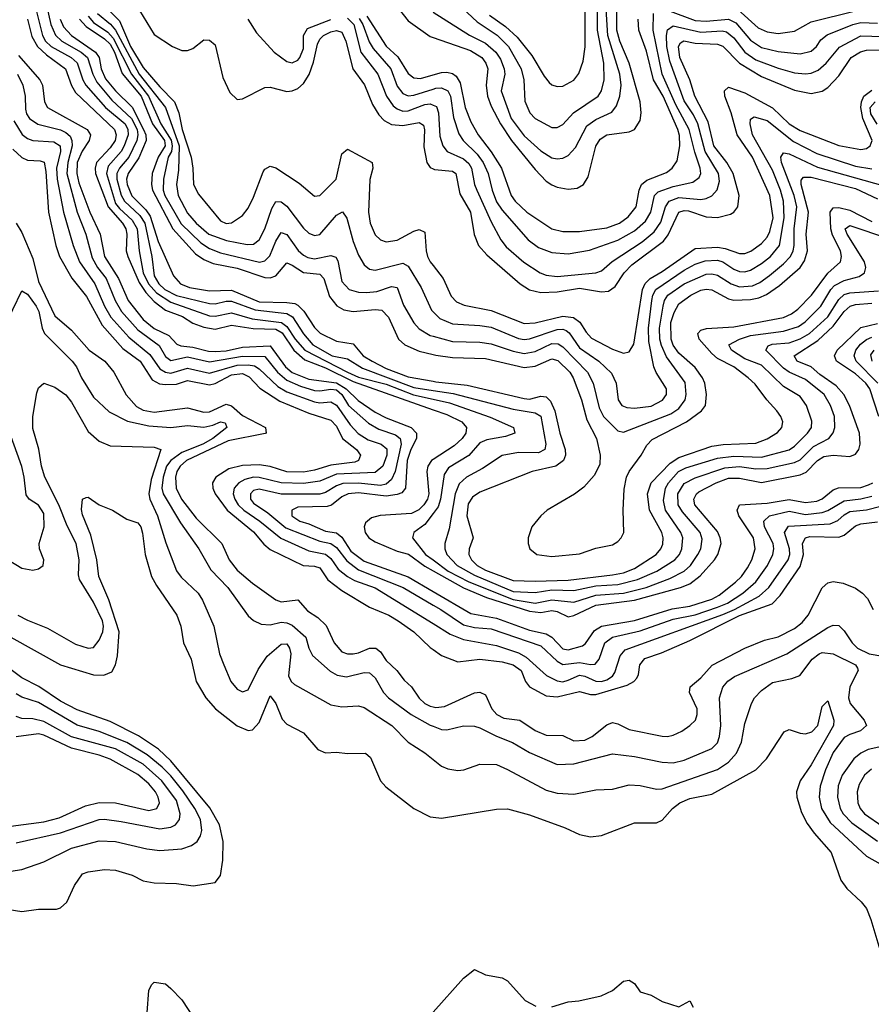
# Model space of a CAD drawing. Header units: inches. Extents: x 884549 to 1028252, y 526810 to 653624.
# Tile 804 of 1056: x 968502 to 971588, y 613000 to 616568. Entities that reach past the tile are written whole.
import ezdxf

# ---------------------------------------------------------------- set-up
doc = ezdxf.new("R2010")
doc.units = ezdxf.units.IN
doc.header["$MEASUREMENT"] = 0
doc.layers.add('A9661', color=7, linetype='Continuous')
doc.layers.add('A9671', color=7, linetype='Continuous')

msp = doc.modelspace()

# ---------------------------------------------------------------- linework, layer by layer
at = {"layer": 'A9661', "color": 5}
for points, elevation in [([(969828.2, 616668.2), (969910, 616563.4), (969990, 616506.9), (970000, 616503.4)], 2720), ([(968595.9, 616635.9), (968615.6, 616550), (968632.1, 616512.1), (968654.7, 616490), (968725.1, 616450), (968748.3, 616430), (968767.5, 616370), (968781.7, 616341.7), (968835.9, 616275.9), (968907.1, 616210), (968927.5, 616170), (968930.8, 616150), (968926.9, 616130), (968898.2, 616070), (968863.7, 616030), (968854.6, 616010), (968854.3, 615990), (968870, 615931.9), (968882.3, 615910), (968937.7, 615857.7), (968955.2, 615830), (968981.6, 615710), (968990, 615639.8), (969006.7, 615610), (969028.1, 615590), (969070, 615568.6), (969190, 615538.7), (969210, 615537.6), (969250, 615547.8), (969270, 615547.7), (969355.8, 615515.8), (969470, 615503.1), (969490.8, 615490.8), (969530, 615429.1), (969564.3, 615390), (969634.2, 615350), (969690, 615338.6), (969744.7, 615304.7), (969930, 615234.9), (970000, 615224.3)], 2460), ([(968922.7, 616622.7), (968990, 616514.2), (969055.8, 616470), (969090, 616455.7), (969110, 616455.9), (969130, 616463.2), (969170, 616494.5), (969190, 616493.1), (969210, 616476.5), (969238.7, 616358.7), (969263.9, 616303.9), (969290, 616278.3), (969310, 616280.7), (969390, 616322.1), (969410, 616322.5), (969470, 616307.3), (969490, 616309.4), (969510, 616318.7), (969530, 616336.8), (969550.6, 616369.4), (969566.4, 616413.6), (969581.1, 616478.9), (969590, 616497.1), (969603.6, 616510), (969630, 616523.6), (969650, 616528.8), (969670, 616522.8), (969684.2, 616490), (969709.4, 616389.4), (969751.5, 616331.5), (969780.7, 616260.7), (969803, 616223), (969822.5, 616202.5), (969850, 616188.4), (969890, 616184.6), (969950, 616194.8), (969965.5, 616185.5), (969969, 616169), (969966.5, 616106.5), (969977.9, 616050), (969990, 616032.1), (970000, 616027.1)], 2620), ([(968562, 616602), (968585.5, 616510), (968596.3, 616490), (968616.7, 616470), (968688.2, 616430), (968710, 616411.3), (968730.5, 616350), (968741.9, 616330), (968813, 616250), (968884, 616190), (968894.4, 616170), (968895.2, 616150), (968881.1, 616110), (968869.8, 616090), (968822.6, 616037.4), (968816.6, 616010), (968850, 615902.1), (968863.7, 615883.7), (968910, 615841.1), (968927.5, 615810), (968934.7, 615730), (968949.6, 615650), (968969.4, 615610), (968998.2, 615578.2), (969050, 615543.7), (969190, 615494.8), (969210, 615492.8), (969270, 615505.1), (969344.1, 615484.1), (969450.5, 615470.5), (969470, 615456.4), (969500.3, 615410), (969535.8, 615370), (969689.5, 615290), (969730, 615272.8), (969830, 615246.8), (969928.9, 615208.9), (970000, 615193.1)], 2440), ([(968784.7, 616590), (968831.5, 616551.5), (968849.6, 616529.6), (968934.9, 616370), (969030.5, 616250), (969079.6, 616110), (969078, 616022), (969070.9, 615970), (969076.1, 615930), (969110, 615866.2), (969142, 615830), (969188.1, 615790), (969252.1, 615767.9), (969326.9, 615753.1), (969350, 615753.9), (969370.3, 615770), (969390, 615810.2), (969416, 615884), (969430, 615908.7), (969450, 615907.5), (969470, 615892.4), (969530, 615812.7), (969550, 615793.9), (969570, 615785.3), (969590.3, 615789.7), (969650, 615859.8), (969671.4, 615871.4), (969688, 615848), (969710, 615763.5), (969730, 615714.2), (969750, 615679.7), (969770, 615664.1), (969790, 615660.6), (969890, 615685.8), (969910, 615674.6), (969957.1, 615597), (969994.5, 615514.5), (970000, 615509.1)], 2560), ([(968817.3, 616610), (968863.7, 616563.7), (968904.3, 616470), (968950, 616394.4), (969010, 616323.8), (969063.6, 616270), (969078.8, 616230), (969091.5, 616170), (969123.1, 616070), (969129.8, 616030.2), (969131.6, 615970), (969150, 615935.3), (969230, 615838.4), (969250, 615829.7), (969270, 615831.5), (969310, 615857.6), (969330, 615884.7), (969350, 615924.9), (969383.9, 616016.1), (969390, 616026.2), (969410, 616036.6), (969430, 616031.4), (969514.8, 615974.8), (969570, 615928.1), (969590, 615930.3), (969648.9, 615990), (969670, 616082), (969690, 616098.6), (969779.5, 616050), (969781.2, 616030), (969771.3, 615988.7), (969765.8, 615870), (969771.7, 615830), (969790, 615788.6), (969809.4, 615769.4), (969830, 615762.1), (969870, 615769.2), (969930, 615801.4), (969950, 615807.2), (969970, 615797.4), (969974.8, 615730), (969980.3, 615710), (969990.1, 615690), (970000, 615677.2)], 2580), ([(968530, 616570), (968546.7, 616506.6), (968566.8, 616470), (968599.8, 616439.8), (968668.8, 616390), (968689.7, 616329.7), (968704.2, 616304.2), (968846.3, 616170), (968852.2, 616150), (968848.3, 616130), (968830, 616102.9), (968781, 616050), (968776.1, 616030), (968777.3, 616010), (968823.3, 615890), (968874.6, 615830), (968886.4, 615810), (968890.3, 615790), (968887.6, 615730), (968893.6, 615710), (968935.6, 615615.6), (968959.2, 615579.2), (968990, 615546.5), (969030, 615515.4), (969092.5, 615492.5), (969130, 615468.2), (969170, 615453.1), (969210, 615445.8), (969270, 615460.4), (969348.3, 615448.3), (969430, 615446.6), (969452.8, 615432.8), (969495.9, 615370), (969535.6, 615335.6), (969610, 615306.2), (969710, 615256.4), (970000, 615154.4)], 2420), ([(968648.9, 616570), (968661.1, 616541.1), (968689.8, 616510), (968776.4, 616450), (968789.8, 616430), (968797.2, 616390), (968813.1, 616353.1), (968849.3, 616309.3), (968910, 616250.3), (968950.9, 616170), (968959.2, 616150), (968961.1, 616130), (968933.5, 616066.5), (968895.1, 616010), (968889.3, 615990), (968891.1, 615970), (968908.9, 615928.9), (968959, 615879), (968975.5, 615855.5), (969003.5, 615763.5), (969060, 615640), (969084.8, 615610), (969117.3, 615597.3), (969190, 615585.1), (969270, 615587.5), (969370, 615544.9), (969470, 615543.4), (969498.8, 615538.8), (969510, 615533.7), (969531.5, 615511.5), (969570, 615452.3), (969591.5, 615431.5), (969650, 615403.1), (969710, 615392.7), (969747.2, 615350), (969779, 615330), (969830, 615304.2), (969910, 615273.8), (970000, 615257.4)], 2480), ([(968719.3, 616570), (968743.4, 616543.4), (968810, 616498.1), (968830, 616478.6), (968846.2, 616450), (968873.1, 616373.1), (968942.4, 616290), (968983.1, 616190), (969026.9, 616130), (969029.2, 616110), (969003.6, 616070), (968982.8, 616010), (968979.9, 615970), (968984, 615950), (969056.6, 615810), (969139.6, 615719.6), (969170, 615698.8), (969203.8, 615683.8), (969290, 615667.2), (969390, 615633.7), (969410, 615632.8), (969430, 615639.2), (969470, 615686), (969490, 615678.5), (969530, 615651.4), (969590, 615646.1), (969604.4, 615630), (969625.2, 615565.2), (969651.3, 615531.2), (969676.8, 615516.9), (969710, 615510.4), (969790, 615517.4), (969814.9, 615514.9), (969839.1, 615490), (969874.2, 615410), (969897.2, 615390), (969950, 615366.6), (970000, 615354.3)], 2520), ([(968750, 616580.2), (968770, 616557.6), (968822, 616522), (968840.7, 616500.7), (968906.9, 616370), (968968.4, 616290), (969013.8, 616190), (969050.6, 616130.6), (969055.1, 616110), (969052.3, 616090), (969039.9, 616070), (969023.8, 615990), (969022.7, 615950), (969027.6, 615930), (969087.9, 615827.9), (969158.6, 615758.6), (969190, 615738.9), (969230, 615722.8), (969370.9, 615689.1), (969390, 615694.2), (969408.5, 615711.5), (969430, 615765.1), (969450, 615796.3), (969470, 615789), (969511.6, 615731.6), (969530, 615714.1), (969546, 615706), (969570, 615701.5), (969630, 615713.1), (969647.7, 615707.7), (969654.4, 615694.4), (969670, 615618.6), (969696.1, 615590), (969730, 615579.9), (969758.9, 615578.9), (969796.7, 615583.3), (969850, 615601.3), (969870, 615596.8), (969893.1, 615533.1), (969930, 615469.5), (969950, 615447.1), (969990, 615423.9), (970000, 615421.1)], 2540), ([(969329.1, 616569.1), (969359.8, 616519.8), (969423.8, 616450), (969470, 616416.1), (969490, 616411.7), (969510, 616420.9), (969516.7, 616430), (969530, 616463.1), (969530.5, 616510), (969544.7, 616535.3), (969630, 616567.7)], 2640), ([(969690, 616573.5), (969712.7, 616550), (969738.3, 616450), (969799.6, 616370), (969831, 616291), (969855.8, 616255.8), (969870, 616244.3), (969890, 616236.7), (969910, 616237.4), (969970, 616260.2), (969990, 616262.5), (970000, 616258.4)], 2640), ([(969731.9, 616571.9), (969745, 616550), (969767.9, 616487.9), (969782.6, 616462.6), (969846.8, 616390), (969870, 616327.2), (969890, 616299.7), (969910, 616291.6), (969930, 616294.5), (970000, 616316.2)], 2660), ([(969760.4, 616580.4), (969830, 616471.5), (969872.5, 616432.5), (969910, 616373.2), (969930, 616357.1), (969954.3, 616354.3), (970000, 616367.4)], 2680), ([(968498, 616438), (968574.7, 616350), (968585, 616330), (968591.9, 616270), (968602.9, 616250), (968746.5, 616170), (968758.8, 616150), (968754.3, 616130), (968728.2, 616091.8), (968711.1, 616050), (968709.1, 616010), (968716.9, 615976.9), (968755.9, 615870), (968794.4, 615790), (968809.1, 615709.1), (968860, 615630), (968895.5, 615550), (968950, 615481.5), (968990, 615448.9), (969042.9, 615422.9), (969071.5, 615391.5), (969085.7, 615385.7), (969130, 615381.6), (969186.6, 615366.6), (969210, 615365.2), (969250, 615368.1), (969310, 615381.2), (969410, 615385.6), (969465.3, 615310), (969490, 615289.5), (969550, 615265.5), (969650, 615251.5), (969684.6, 615230), (969728.3, 615188.3), (969790, 615146.1), (969830, 615125.3), (969920.9, 615090), (969939.4, 615070), (969939.9, 615050), (969919.1, 615010), (969906.5, 614970), (969900.5, 614870), (969886.3, 614853.7), (969870, 614846.9), (969830, 614841.1), (969730, 614853.4), (969692.4, 614850), (969670, 614838.2), (969631.7, 614808.3), (969616.7, 614803.3), (969510, 614801), (969488.9, 614790), (969488.2, 614770), (969517.8, 614750), (969550, 614741.4), (969610, 614713.8), (969650, 614708), (969670, 614692.4), (969702.2, 614642.2), (969750, 614605.7), (969910, 614548.5), (970000, 614496)], 2380), ([(968494.6, 616370), (968513.9, 616330), (968521.8, 616290), (968522.8, 616242.8), (968526.9, 616226.9), (968538.2, 616210), (968568.6, 616188.6), (968650, 616168.1), (968670, 616159.4), (968685.2, 616145.2), (968691.6, 616130), (968692.7, 616110), (968676.4, 616050), (968672.7, 616010), (968710.1, 615869.9), (968742.1, 615790), (968765.3, 615705.3), (968784.3, 615670), (968815.6, 615630), (968847.9, 615550), (968871.4, 615510), (968930, 615443.9), (969007.6, 615387.6), (969030, 615346.7), (969050, 615333.2), (969110, 615346.2), (969190, 615328.4), (969310, 615348.2), (969390, 615347.5), (969436.6, 615290), (969470, 615261.4), (969519.2, 615239.2), (969570, 615224.4), (969590, 615222.4), (969630, 615228.9), (969650, 615226.2), (969670, 615209.1), (969694, 615170), (969765.5, 615105.5), (969804.1, 615084.1), (969863.7, 615063.7), (969881.2, 615050), (969884.8, 615030), (969862.5, 614930), (969850, 614901.3), (969830, 614885), (969810, 614879.6), (969730, 614887.8), (969673.3, 614886.7), (969650, 614878.4), (969610, 614854.1), (969590, 614848.8), (969450, 614848.4), (969370, 614866.4), (969350, 614861.8), (969338.2, 614850), (969338.9, 614830), (969350, 614815.9), (969401, 614781), (969466.2, 614726.2), (969590, 614677.9), (969630, 614669.8), (969650, 614655.7), (969687.2, 614607.2), (969730, 614574.7), (969891.1, 614510), (970000, 614446.2)], 2360), ([(968481, 616201), (968511.7, 616151.7), (968530, 616136.8), (968550, 616129.4), (968625.5, 616125.5), (968649, 616110), (968650, 616090), (968636.1, 616030), (968638.3, 615990), (968660.8, 615870), (968695.6, 615750), (968718.5, 615690), (968774.8, 615610), (968810, 615530), (968832.8, 615490), (968897.3, 615417.3), (968974.2, 615354.2), (969010, 615302.2), (969030, 615290.7), (969050, 615286.7), (969110, 615304.9), (969190, 615286.7), (969290, 615315.4), (969330, 615317.6), (969353.1, 615313.1), (969370, 615302.4), (969438.1, 615238.1), (969470, 615219.1), (969570, 615183.2), (969590, 615179.6), (969630, 615183.3), (969650, 615171.4), (969699.7, 615099.7), (969728.6, 615068.6), (969764.9, 615044.9), (969811.8, 615030), (969832.3, 615012.3), (969832.8, 614990), (969818.2, 614950), (969790, 614926.7), (969650, 614920.7), (969590, 614895.9), (969530, 614886.8), (969450, 614889.6), (969370, 614909), (969350, 614909.5), (969318.3, 614901.7), (969296.4, 614890), (969279.5, 614870), (969276.1, 614850), (969281.7, 614830), (969294.3, 614810), (969314.4, 614790), (969372.8, 614750), (969448.8, 614688.8), (969550, 614643.2), (969610.8, 614630.8), (969630, 614615.3), (969656.6, 614576.6), (969690.2, 614550.2), (969715.8, 614535.8), (969790, 614509), (970000, 614379.6)], 2340), ([(968477.9, 616097.9), (968510, 616067.7), (968530, 616058), (968576.6, 616056.6), (968591.5, 616051.5), (968597.4, 616017.4), (968606.5, 615870), (968632.8, 615750), (968646.4, 615710), (968691.1, 615631.1), (968744.1, 615564.1), (968800.8, 615460.8), (968876.3, 615376.3), (968939, 615330), (968982.5, 615262.5), (969008.5, 615248.5), (969030, 615245.2), (969070, 615247), (969110, 615260.3), (969190, 615244.1), (969210, 615249.8), (969270, 615281.3), (969310, 615285.2), (969333.4, 615273.4), (969372.5, 615232.5), (969445.2, 615185.2), (969550, 615141.5), (969630, 615116.8), (969650, 615095.1), (969671.9, 615050), (969722.8, 615010), (969737.1, 614990), (969730.1, 614970), (969716, 614964), (969630, 614954), (969570, 614935.4), (969530, 614928.4), (969470, 614929.3), (969410, 614948.4), (969370, 614954.9), (969310, 614952.8), (969260.3, 614939.7), (969213.2, 614910), (969201, 614890), (969202.3, 614870), (969210.4, 614850), (969254.4, 614790), (969350, 614711.7), (969387.3, 614667.3), (969410, 614648), (969529.8, 614589.8), (969570, 614588.1), (969590, 614581.5), (969618.4, 614538.4), (969670, 614499), (969770, 614438.8), (969839.3, 614410), (969873.5, 614390), (969930.1, 614350), (969990, 614293), (970000, 614285.7)], 2320), ([(968490, 615830.9), (968510, 615795.9), (968550, 615702), (968570, 615618.5), (968630, 615495.1), (968690, 615442.1), (968753.7, 615370), (968810.3, 615330), (968842.9, 615290), (968887.9, 615207.9), (968925.6, 615165.6), (968950, 615153.3), (968990, 615145.5), (969110, 615160.8), (969170, 615145.7), (969190, 615146.4), (969250, 615174.1), (969270, 615168), (969310, 615133.4), (969393.2, 615090), (969395.8, 615070), (969391.8, 615068.2), (969258.2, 615041.8), (969106.1, 614970), (969083.4, 614950), (969071.5, 614930), (969066.8, 614910), (969069.7, 614869.7), (969088.7, 614830), (969142, 614762), (969235, 614670), (969260.9, 614610), (969290, 614572.7), (969345.7, 614525.7), (969430, 614465.1), (969450, 614458.4), (969510, 614465.5), (969545.4, 614425.4), (969582.1, 614402.1), (969612.9, 614372.9), (969641.3, 614310), (969670, 614277.3), (969690, 614270.1), (969710, 614269.6), (969730, 614273.3), (969770, 614290.4), (969792.5, 614290), (969810, 614277.3), (969830, 614246.2), (969868.6, 614210), (969895, 614175), (969921.6, 614150), (969950, 614109.6), (969970, 614090.1), (969990, 614080.4), (970000, 614078.1)], 2280), ([(968445.2, 615450), (968510, 615585.3), (968530, 615572.8), (968562, 615530), (968571.3, 615510), (968583.5, 615450), (968592.7, 615430), (968692.5, 615330), (968708.5, 615310), (968726.4, 615270), (968770, 615199.7), (968826.3, 615146.3), (968892.4, 615112.4), (968970, 615095.7), (969049.9, 615090.1), (969110, 615097.4), (969170, 615090.9), (969202, 615098), (969230, 615111), (969246.5, 615106.5), (969253.3, 615090), (969201.5, 615050), (969166, 615030), (969090, 614999.1), (969049.3, 614970.7), (969034, 614950), (969021.6, 614910), (969017.5, 614870), (969021.6, 614850), (969084.5, 614744.5), (969151.2, 614650), (969194.5, 614574.5), (969256.2, 614510), (969330, 614407.8), (969350, 614390.1), (969377.5, 614377.5), (969410, 614375.1), (969450, 614384.6), (969470, 614382.5), (969490, 614373.2), (969539.2, 614330), (969550.1, 614290), (969563.4, 614263.4), (969626.9, 614206.9), (969652.8, 614192.8), (969686.6, 614186.6), (969750, 614202.4), (969770, 614201.5), (969790, 614182.5), (969820.1, 614130), (969838.1, 614110), (969920.7, 614050), (969990, 614011.9), (970000, 614007.9)], 2260), ([(968495.8, 614410), (968530, 614391.5), (968603.4, 614363.4), (968704.5, 614304.5), (968750, 614290.1), (968770, 614293.4), (968790, 614318.8), (968803.3, 614350), (968805.9, 614370), (968801.7, 614390), (968770, 614457.1), (968719.4, 614539.4), (968715.7, 614555.7), (968718.3, 614610), (968706.7, 614670), (968674.2, 614734.2), (968644.2, 614810), (968592.8, 614910), (968581.2, 614950), (968571.7, 615011.7), (968550, 615086.6), (968549.8, 615130.2), (968564.7, 615215.3), (968570, 615234), (968590, 615250.4), (968630, 615236.2), (968670, 615207.8), (968690, 615182.2), (968750, 615075), (968790, 615040.1), (968830, 615024.1), (968990, 615018.4), (969013.7, 615010), (968978.4, 614901.6), (968970, 614850), (968973.3, 614830), (969001.8, 614770), (969031.6, 614671.6), (969071, 614571), (969087.8, 614547.8), (969148.7, 614490), (969164.9, 614464.9), (969205.5, 614370), (969226.6, 614270), (969241.6, 614230), (969266.8, 614170), (969290, 614141.5), (969310, 614131.6), (969330, 614139.6), (969366.3, 614213.7), (969398.9, 614261.1), (969450, 614305), (969470, 614305.7), (969480.3, 614290), (969484.3, 614270), (969476.4, 614190), (969486, 614170), (969498.3, 614158.3), (969630, 614085.5), (969670, 614077.9), (969730, 614081.7), (969750, 614075.5), (969850.2, 614010), (969910.1, 613950.1), (969970, 613910.9), (970000, 613887.1)], 2240), ([(968460.3, 614610), (968510, 614579.7), (968550, 614573.6), (968570, 614578.3), (968587.6, 614590), (968589.7, 614610), (968574.3, 614650), (968573.2, 614670), (968590.9, 614730), (968590, 614778), (968570, 614809), (968536.5, 614830), (968525.5, 614845.5), (968518.9, 614910), (968510, 614948.4), (968437.3, 615150)], 2260), ([(970000, 614973.8), (969994, 614970), (969981.2, 614950), (969977.9, 614930), (969985.1, 614850), (969979.5, 614830), (969967.1, 614810), (969948.6, 614791.4), (969921.7, 614778.3), (969808.6, 614771.4), (969777.5, 614762.5), (969755.7, 614744.3), (969750.1, 614730), (969753.6, 614710), (969767.6, 614690), (969790, 614675.4), (969870, 614641.3), (969910.5, 614630.5), (969970, 614587.4), (970000, 614570.5)], 2420), ([(968470.2, 614330), (968650.1, 614230.1), (968770, 614194), (968806.9, 614193.1), (968835.6, 614204.4), (968849.2, 614230), (968857.1, 614263), (968862.1, 614350), (968825.3, 614465.3), (968789.6, 614550), (968781.4, 614610), (968759.6, 614699.6), (968730, 614773.2), (968726.6, 614793.4), (968729.8, 614830.2), (968743.6, 614836.4), (968750, 614837.1), (968790, 614810.3), (968839.1, 614790), (968890, 614757.6), (968930, 614744.9), (968940.9, 614730), (968947.6, 614707.6), (968956.4, 614630), (968980.4, 614550), (968997.6, 614517.6), (969071.8, 614410), (969086.3, 614370), (969095.9, 614310), (969124.1, 614250), (969142, 614170), (969176.3, 614110), (969211.4, 614070), (969290, 614009), (969330, 613992.3), (969345.5, 613994.5), (969370, 614021.6), (969410, 614118.3), (969430, 614090.2), (969452.7, 614032.7), (969470, 614014.5), (969530, 613983.2), (969582.8, 613922.8), (969610, 613911), (969650, 613913.8), (969690, 613909.1), (969755.5, 613910), (969773.9, 613893.9), (969810.1, 613810.1), (969828.3, 613788.3), (969930.3, 613710), (969990, 613679.2), (970000, 613678.1)], 2220), ([(970000, 614778.4), (969970, 614738.4), (969930.2, 614710), (969925.4, 614690), (969973.1, 614630), (970000, 614610.4)], 2440), ([(968410, 613352), (968510, 613335.9), (968570, 613344.3), (968635.1, 613344.9), (968650.6, 613349.4), (968673.5, 613370), (968700.9, 613430), (968730, 613472.8), (968750, 613480.2), (968810, 613488.8), (968850, 613486), (968910, 613467.5), (968950, 613447.5), (968990, 613440.1), (969070, 613437.9), (969130.6, 613429.4), (969210, 613441.8), (969230, 613466.7), (969238.2, 613521.8), (969239.9, 613590), (969225.8, 613650), (969191.6, 613711.6), (969050, 613881.7), (969005, 613925), (968932.9, 613972.9), (968830, 614024.2), (968710, 614066.4), (968650, 614098.6), (968571.2, 614151.2), (968510, 614183.1), (968447.6, 614230)], 2220), ([(968470, 613482.6), (968510, 613488), (968590, 613515.7), (968690, 613565.5), (968790, 613591.8), (968849.7, 613589.7), (968963.3, 613563.3), (969010, 613557.6), (969090, 613563.4), (969125.1, 613574.9), (969144.9, 613590), (969157.3, 613610), (969161.9, 613630), (969156.8, 613670), (969136.7, 613710), (969092.9, 613772.9), (969050, 613828), (969018.9, 613858.9), (968963.8, 613903.8), (968890, 613948.3), (968790, 613988.3), (968710, 614011), (968570, 614093.7), (968510, 614113), (968490, 614124.7)], 2240), ([(968490, 613584.6), (968650, 613621.1), (968790, 613669.7), (968810, 613671.1), (968870, 613662.9), (969010, 613636), (969050, 613641.3), (969066.3, 613650), (969081.5, 613670), (969084.3, 613690), (969070, 613738.2), (969017.4, 613810), (968949.9, 613870), (968850, 613925.1), (968690, 613968.6), (968590, 614025), (968550, 614034.8), (968510, 614036), (968490, 614043.4)], 2260), ([(968470, 613645.3), (968590, 613661.6), (968644.8, 613675.2), (968741.2, 613718.7), (968790, 613731.4), (968850, 613729.8), (968970, 613702.6), (968998.7, 613710), (969008.9, 613730), (969004.1, 613750), (968993.9, 613770), (968970, 613798.9), (968930, 613832.6), (968830, 613888.4), (968790, 613902.9), (968690, 613927.7), (968590, 613975.1), (968570, 613980.1), (968490, 613968.7)], 2280)]:
    msp.add_lwpolyline(points, dxfattribs=dict(at, elevation=elevation))
at = {"layer": 'A9661', "color": 5, "elevation": 2180}
msp.add_lwpolyline([(969010, 612906), (968990, 612912.3), (968969.5, 612930), (968964.2, 612970), (968969.8, 613050), (968979.3, 613070), (968990, 613080.7), (969030, 613073.7), (969050, 613057.1), (969090, 613015.8), (969133.1, 612950), (969110.2, 612929.8), (969030, 612909.3)], close=True, dxfattribs=at)
at = {"layer": 'A9671', "color": 5}
for points, elevation in [([(970000, 616503.4), (970135.7, 616455.7), (970176.3, 616430), (970190.7, 616410), (970198.1, 616390), (970192.5, 616330), (970196.9, 616290), (970210, 616254.4), (970244.7, 616190), (970283.6, 616130), (970370, 616024.3), (970410, 615982.4), (970430, 615968.8), (970450, 615960.5), (970490, 615953.4), (970522.7, 615957.3), (970545.3, 615970), (970562.1, 615997.9), (970589.9, 616109.9), (970605.8, 616134.2), (970630, 616150.1), (970710, 616160.7), (970730, 616169.4), (970750, 616202.4), (970754.2, 616230), (970749.9, 616270.1), (970710.8, 616410), (970676.5, 616490), (970665.4, 616530), (970665.8, 616650)], 2720), ([(970000, 616594.4), (970131.9, 616511.9), (970190, 616482.6), (970227.4, 616450), (970244.1, 616424.1), (970258.2, 616390), (970259.9, 616370), (970246.5, 616310), (970283.3, 616210), (970330, 616147.1), (970390, 616092.6), (970430, 616067.2), (970450, 616063.4), (970470, 616065.8), (970490, 616075.1), (970515.5, 616104.5), (970557.5, 616182.5), (970590, 616206.2), (970647.3, 616232.7), (970664.8, 616255.2), (970676.8, 616290), (970681, 616330), (970676.7, 616370), (970633.1, 616510), (970625, 616645)], 2740), ([(970070, 616644), (970159.4, 616559.4), (970231.7, 616511.7), (970273, 616470), (970319, 616390), (970328.3, 616350), (970332.5, 616272.4), (970351.1, 616230), (970370.2, 616210), (970430, 616177.3), (970450, 616177.5), (970470, 616187.5), (970509.4, 616230.6), (970597.8, 616290), (970610.7, 616310), (970620.5, 616350), (970618.5, 616410), (970596.1, 616530), (970595.4, 616610)], 2760), ([(970000, 616316.2), (970010, 616319.3), (970030, 616320.5), (970053.2, 616310), (970062.8, 616290), (970073.6, 616213.6), (970093.8, 616153.8), (970108.9, 616130), (970159.9, 616079.9), (970181.9, 616050), (970199.6, 616010), (970214.1, 615950), (970230, 615907.2), (970250, 615877.2), (970344.6, 615770), (970381.8, 615741.8), (970430, 615723.8), (970490, 615719.7), (970567.2, 615732.8), (970670, 615768.2), (970730, 615802.5), (970770, 615837.8), (970789.4, 615870), (970802.4, 615930), (970816, 615944), (970870, 615963.2), (970941.6, 615978.4), (970964.7, 615995.3), (970970.3, 616010), (970967.3, 616030), (970947.9, 616087.9), (970928.3, 616170), (970879.1, 616259.1), (970829.6, 616370), (970796.9, 616530), (970799.3, 616590)], 2660), ([(970204, 616584), (970262.8, 616542.8), (970304.2, 616504.1), (970358.1, 616438.1), (970402.4, 616362.4), (970420.5, 616340.5), (970430, 616331.6), (970450, 616325.5), (970470, 616326.7), (970510, 616348.4), (970527.8, 616372.2), (970543.3, 616416.7), (970551.2, 616468.8), (970551.5, 616610)], 2780), ([(970850, 616601.6), (970950, 616564.4), (970990, 616562), (971070, 616569.8), (971096.7, 616556.7), (971150, 616493.7), (971190, 616467), (971250, 616452), (971330, 616444.3), (971370, 616453.1), (971388.8, 616470), (971405.5, 616494.5), (971427.7, 616512.3), (971520.9, 616550), (971550, 616556.9), (971610, 616554.4)], 2660), ([(971104.7, 616604.7), (971177.9, 616537.9), (971210, 616523), (971250, 616517.5), (971310, 616525.5), (971370, 616559.9), (971530, 616599.6)], 2680), ([(970000, 616367.4), (970030, 616376), (970050, 616376.9), (970070, 616372.5), (970083.3, 616363.3), (970098.4, 616338.4), (970116.3, 616250), (970137.2, 616197.2), (970162.9, 616150), (970210, 616088.9), (970248.1, 616030), (970283.4, 615930), (970297.5, 615910), (970340.3, 615870), (970430, 615810.1), (970470, 615799.7), (970530, 615799.9), (970630, 615813.1), (970675.8, 615830), (970707.2, 615852.8), (970735.3, 615890), (970746.7, 615950), (970754.7, 615970), (970774.1, 615985.9), (970846, 616014), (970866.8, 616030), (970884.2, 616055.8), (970894.6, 616110), (970892.6, 616147.4), (970886.5, 616170), (970834, 616290), (970798.6, 616350), (970773.6, 616453.6), (970745.5, 616530), (970743.7, 616570)], 2680), ([(970000, 616258.4), (970013, 616253), (970019.9, 616230), (970025.1, 616145.1), (970035.3, 616110), (970050.8, 616090), (970110, 616063.3), (970130, 616046.8), (970139, 616030), (970150, 615970.1), (970158.1, 615950), (970210, 615835), (970246.1, 615770), (970265, 615745), (970328.8, 615688.8), (970387.7, 615650), (970410, 615642.3), (970450, 615637.6), (970589.3, 615650.7), (970610, 615657.2), (970648.8, 615691.2), (970757.2, 615762.8), (970800.7, 615799.3), (970825.5, 615834.5), (970842, 615890), (970855.6, 615910), (970890, 615923.5), (970970, 615916.4), (970990, 615919.6), (971010.5, 615929.5), (971028.8, 615951.2), (971037.4, 615982.6), (971034.1, 616010), (970985.4, 616090), (970959.6, 616190), (970943.3, 616223.4), (970910, 616273.3), (970857.8, 616417.8), (970847.4, 616470), (970845.6, 616510), (970850, 616531.2), (970870, 616544.8), (970970, 616522.3), (971047.2, 616527.2), (971063.1, 616523.1), (971090, 616501.3), (971130, 616450.1), (971170, 616422.4), (971250, 616391.5), (971310, 616375.6), (971350, 616370.8), (971370, 616373.8), (971394.9, 616385.1), (971424.7, 616410), (971472.4, 616467.6), (971550, 616509.2), (971630, 616506.7)], 2640), ([(970000, 616027.1), (970004.8, 616024.8), (970070, 616019.2), (970082.8, 616010), (970096.7, 615936.7), (970135.2, 615870), (970149.4, 615789.4), (970164.5, 615750), (970195.4, 615715.4), (970315.7, 615610), (970350, 615589.1), (970390, 615578.8), (970450, 615581.1), (970530, 615594.7), (970610, 615581.9), (970636, 615584), (970659.4, 615600.6), (970692.9, 615650), (970720.2, 615679.8), (970834.9, 615765.1), (970851.6, 615788.4), (970890.4, 615869.6), (970910, 615876.7), (970925.1, 615874.9), (970990, 615853.8), (971030, 615850.5), (971077.3, 615862.7), (971089.9, 615870.1), (971104.5, 615890), (971109.4, 615930.6), (971087.1, 616010), (971064.7, 616050), (971017.2, 616110), (970997.1, 616197.1), (970948.5, 616290), (970930, 616350), (970894.3, 616430), (970889.2, 616470.8), (970896.2, 616483.8), (970908.8, 616491.2), (970950, 616482.8), (971030, 616479.1), (971050, 616471.6), (971110.6, 616410.6), (971190, 616361.7), (971310, 616312), (971370, 616299.7), (971410, 616308.1), (971430, 616321.8), (971470, 616364.7), (971514.6, 616430), (971548.4, 616451.6), (971570, 616457.3), (971630, 616458.4)], 2620), ([(970000, 615677.2), (970036.6, 615630), (970065.9, 615565.9), (970085.1, 615545.1), (970112.9, 615532.9), (970210, 615513.8), (970330, 615467.3), (970370, 615469.5), (970470, 615493.4), (970509.2, 615489.1), (970531.8, 615471.8), (970554.8, 615434.8), (970573.9, 615413.9), (970650, 615373.2), (970690, 615359.1), (970710, 615363.7), (970727.5, 615392.5), (970758.7, 615590), (970768.2, 615611.8), (970787.2, 615630), (970830, 615654.8), (970950, 615739.1), (971030, 615742.9), (971058.7, 615738.7), (971110, 615720.4), (971130, 615721), (971150.9, 615729.1), (971190, 615756.5), (971210, 615779.4), (971220.2, 615799.8), (971232.4, 615850), (971220.1, 615930), (971158, 616070), (971101.6, 616150), (971080.2, 616230), (971057.4, 616290), (971056.4, 616310), (971070, 616323.3), (971130, 616302.3), (971230, 616248.4), (971290, 616190.1), (971330, 616165.5), (971470, 616111.6), (971550, 616096.8), (971570, 616100.7), (971583.2, 616110), (971590.7, 616129.3), (971556.6, 616210), (971550.1, 616250), (971551.8, 616270), (971560.4, 616290), (971590, 616312.5)], 2580), ([(971609.6, 616189.6), (971585.9, 616225.9), (971583.7, 616250), (971601.5, 616270)], 2560), ([(970000, 615509.1), (970025, 615485), (970070, 615465.5), (970170, 615459.9), (970210, 615453), (970310, 615412.1), (970330, 615409.3), (970350, 615411.7), (970450, 615445), (970470, 615446.6), (970481.9, 615441.9), (970493.5, 615433.5), (970530, 615379), (970600.8, 615330), (970646.4, 615286.4), (970663.7, 615250), (970670.1, 615190), (970683.5, 615170), (970702.3, 615162.3), (970730, 615159.6), (970790, 615167.5), (970831.3, 615188.8), (970845.2, 615210), (970845.2, 615230), (970808.7, 615288.7), (970800.1, 615310), (970781.7, 615401.7), (970780.7, 615450), (970792.8, 615550), (970796.6, 615570), (970807.4, 615590), (970910, 615659.8), (970950, 615682.2), (970986.1, 615693.9), (971030, 615696), (971050, 615690.3), (971090, 615663.4), (971110, 615655.2), (971130, 615654.1), (971150, 615659.6), (971190, 615683.7), (971222.2, 615710), (971254.9, 615750), (971272.6, 615850), (971269.5, 615910), (971258.6, 615950), (971230, 616021.8), (971156.9, 616150), (971148.6, 616190), (971150, 616206.8), (971163.8, 616216.2), (971210, 616202.8), (971306.3, 616126.3), (971390, 616083), (971530, 616036.4), (971590, 616027.1)], 2560), ([(970000, 615421.1), (970070, 615401.2), (970170, 615398.6), (970210, 615393), (970290, 615366.4), (970330, 615358.2), (970370, 615365.9), (970430, 615394.1), (970453.2, 615393.2), (970470, 615382.5), (970559.6, 615290), (970579.7, 615250), (970601.7, 615161.7), (970617.2, 615130), (970670, 615078), (970690, 615072.5), (970860.9, 615139.1), (970890, 615159.1), (970913.4, 615190), (970917.5, 615210), (970913.4, 615253.4), (970845.6, 615345.6), (970827.1, 615387.1), (970822, 615410), (970821, 615450), (970833.7, 615530), (970838.9, 615550), (970851.2, 615570), (970910.1, 615610.1), (970990, 615645.6), (971010, 615647.3), (971030, 615642.3), (971080.1, 615610), (971110, 615599.4), (971157, 615603), (971184.2, 615615.8), (971219, 615641), (971270, 615682.7), (971295.2, 615710), (971304.8, 615730), (971308, 615750), (971308.3, 615810), (971317.6, 615890), (971307.9, 615930), (971262.6, 616050), (971259.7, 616070), (971270, 616084.8), (971290, 616081.9), (971393.5, 616033.5), (971630, 615967.1)], 2540), ([(970000, 615354.3), (970010, 615351.9), (970070, 615343.9), (970190, 615339.6), (970330, 615307), (970370, 615312), (970430, 615338.6), (970452.4, 615332.4), (970495.4, 615290), (970507.6, 615270), (970537.4, 615190), (970557.4, 615117.4), (970592.7, 615050), (970605, 614990), (970603.7, 614956.3), (970583.4, 614916.6), (970545.8, 614874.2), (970511.9, 614848.1), (970413.7, 614790), (970390.1, 614769.9), (970357.4, 614730), (970344.4, 614690), (970344.4, 614670), (970351, 614650), (970375.5, 614630), (970430, 614622.7), (970530, 614631.9), (970590, 614652.5), (970650, 614665.3), (970670, 614677.1), (970682, 614690), (970691.4, 614710), (970688.7, 614790), (970692.9, 614867.1), (970700.8, 614910), (970710.6, 614930), (970754.4, 614990), (970774.3, 615025.7), (970793.3, 615046.7), (970918.8, 615110), (970972.3, 615150), (970987.7, 615170), (970990.9, 615210), (970985, 615250), (970976, 615270), (970950, 615307.7), (970890, 615359.4), (970870, 615388.6), (970862.8, 615410), (970862, 615470), (970873.1, 615506.9), (970890, 615537.8), (970933.8, 615570), (970970, 615587.1), (970990, 615590.9), (971010, 615588.4), (971070, 615556.7), (971090, 615551.7), (971150, 615553.2), (971180.4, 615559.6), (971208.4, 615571.6), (971255.8, 615604.2), (971329.9, 615670), (971346.1, 615693.9), (971356.5, 615730), (971351.6, 615790), (971360.4, 615870), (971334.1, 615970), (971333.7, 615986.3), (971342.7, 615997.3), (971370, 615997), (971530, 615955.6), (971610, 615918)], 2520), ([(970000, 615257.4), (970010, 615255.6), (970123.2, 615243.2), (970330, 615195.4), (970350, 615192.9), (970390, 615202.9), (970410, 615201.4), (970425.7, 615185.7), (970440.9, 615150), (970459.6, 615070), (970479.2, 615010), (970480.2, 614990), (970472.8, 614970), (970444.6, 614950), (970359.6, 614930), (970170, 614856.2), (970142.5, 614837.5), (970126.9, 614813.1), (970122.6, 614770), (970145, 614690), (970131.2, 614650), (970129.6, 614630), (970139.3, 614610), (970159.3, 614590), (970190, 614573.3), (970290, 614535.5), (970370, 614532.8), (970490, 614537.1), (970650, 614556.2), (970690, 614563.9), (970730, 614578.9), (970808.5, 614630), (970825.8, 614650), (970832.5, 614667.5), (970834.1, 614690), (970829, 614710), (970784.8, 614790), (970776.4, 614850), (970790.8, 614890), (970859.5, 614960.5), (970890, 614981.5), (971010, 615021.9), (971051.4, 615028.6), (971170, 615033.1), (971210.9, 615049.1), (971248.5, 615071.5), (971263.6, 615090), (971266.8, 615110), (971260.2, 615130), (971246.1, 615150), (971208.8, 615190), (971167.2, 615247.2), (971142.1, 615270), (971090, 615309.9), (971030, 615339.5), (971010, 615358.3), (970963.7, 615410), (970959.5, 615430), (970970, 615442.4), (970990.8, 615449.2), (971090, 615455.1), (971270, 615489), (971298.7, 615501.3), (971321.4, 615518.6), (971371.1, 615568.9), (971430, 615648.6), (971476, 615690), (971480.4, 615710), (971475.9, 615730), (971447.3, 615787.3), (971441.6, 615810), (971439.2, 615870), (971450, 615886), (971470, 615886.5), (971510, 615877.5), (971590, 615835.8)], 2480), ([(970000, 615224.3), (970073.2, 615213.2), (970290, 615155.9), (970370, 615143.5), (970390, 615130.6), (970408.9, 615030), (970405.4, 615010), (970381.8, 614998.2), (970310, 614999.6), (970250, 614988.9), (970179.1, 614940.9), (970121.7, 614910), (970094.5, 614885.5), (970079.9, 614850), (970057.8, 614722.2), (970043.1, 614670), (970043.1, 614650), (970050.4, 614630), (970087.5, 614590), (970150, 614554.6), (970290, 614496.2), (970370, 614491.7), (970430, 614501.3), (970510, 614499.5), (970590, 614515.9), (970670, 614520.6), (970741.3, 614538.7), (970810.4, 614570), (970876, 614610), (970892.4, 614630), (970901.3, 614650), (970904.5, 614690), (970897.9, 614710), (970842.3, 614790), (970835.1, 614824.9), (970842.4, 614870), (970853, 614890), (970889.6, 614930), (970915.7, 614944.3), (971030, 614978.4), (971090, 614985.9), (971190, 614982.9), (971290, 615008.9), (971310, 615022.5), (971356.6, 615070), (971371.1, 615090), (971372.7, 615112.7), (971352.8, 615170), (971330, 615202.8), (971270, 615238.7), (971190, 615316.2), (971130, 615338.6), (971081.4, 615370), (971072.2, 615390), (971109.8, 615410), (971150, 615423), (971270, 615438.9), (971324.2, 615455.8), (971347.7, 615472.3), (971405.3, 615530), (971441.2, 615590), (971455.1, 615604.9), (971490, 615623), (971543.3, 615636.7), (971563, 615650), (971567.8, 615670), (971562.9, 615690), (971500.3, 615790), (971493.7, 615810), (971510, 615821.5), (971650, 615774.4)], 2460), ([(970000, 614610.4), (970055.3, 614570), (970130, 614530.7), (970290, 614466.7), (970370, 614454), (970430, 614465), (970510, 614456.9), (970590, 614482), (970690, 614489.9), (970771.8, 614510), (970857.3, 614542.7), (970910.3, 614570), (970932.3, 614590), (970959.8, 614630), (970969.6, 614650), (970975.2, 614684.8), (970968.2, 614710), (970904.1, 614784.1), (970888.5, 614810), (970886.5, 614850), (970910, 614886.7), (970950, 614908.1), (971056.6, 614943.4), (971110, 614948.8), (971170, 614940.7), (971210, 614941.1), (971310, 614962.8), (971330, 614972.4), (971378.5, 615021.5), (971433.6, 615050), (971449.9, 615070.1), (971455.3, 615090), (971454.1, 615130), (971439.9, 615170), (971417.2, 615210), (971350, 615264.4), (971290, 615291), (971270, 615304.9), (971205.5, 615370), (971214, 615386), (971228.4, 615391.6), (971290, 615397.2), (971330, 615411.2), (971364.1, 615430), (971430, 615490.4), (971470, 615554), (971490, 615571.6), (971510, 615577.4), (971614.5, 615585.5)], 2440), ([(970000, 614570.5), (970110, 614508.8), (970193.9, 614473.9), (970350, 614424.1), (970390, 614419.5), (970430, 614427.1), (970450, 614423.7), (970490, 614404.3), (970510, 614408.9), (970590, 614446.5), (970730, 614464.7), (970896.8, 614510), (970930, 614523.7), (970967.9, 614552.1), (971019.4, 614610), (971032.3, 614630), (971043.4, 614670), (971040.4, 614690), (971030, 614712.7), (970949, 614810), (970944.7, 614830), (970954.2, 614850), (970963, 614857), (971025.2, 614890), (971070, 614906.4), (971110, 614906.3), (971190, 614890.9), (971330, 614918.7), (971351.3, 614928.7), (971393.3, 614970), (971415.7, 614984.3), (971450, 614989.8), (971510, 614984.6), (971530, 614993), (971542.9, 615010), (971548, 615030), (971544.8, 615070), (971508.7, 615170), (971487.9, 615210), (971460.6, 615240.6), (971401.4, 615281.4), (971370, 615309.4), (971319.8, 615330), (971308.1, 615350), (971394.7, 615405.3), (971450, 615457.4), (971490, 615510.7), (971510.7, 615529.3), (971530, 615535.4), (971590, 615540.6)], 2420), ([(971615, 615130), (971582.7, 615230), (971567.6, 615250), (971530, 615284.5), (971461.3, 615330), (971454.7, 615350), (971464, 615370), (971550, 615452.5), (971610, 615466.4)], 2380), ([(971611, 615251), (971532.5, 615330), (971525.6, 615350), (971532, 615370), (971548.5, 615391.5), (971570, 615408.9), (971590, 615417.2)], 2360), ([(971590.7, 615330), (971586.3, 615353.7), (971598.6, 615370)], 2340), ([(970000, 615193.1), (970059.8, 615179.8), (970206.9, 615126.9), (970292, 615090), (970295.8, 615070), (970262.6, 615057.4), (970194.4, 615045.6), (970170, 615035), (970130, 614989), (970056.1, 614944), (970040.7, 614919.3), (970027.1, 614830), (970017.9, 614802.2), (970000, 614778.4)], 2440), ([(970000, 615154.4), (970050, 615136.8), (970103.8, 615110), (970121.7, 615090), (970118.5, 615070), (970105.4, 615050), (970076.8, 615023.2), (970000, 614973.8)], 2420), ([(970000, 614496), (970136.5, 614416.5), (970230, 614399.2), (970350, 614355.1), (970410, 614342.1), (970429.9, 614329.9), (970470, 614288.2), (970490, 614284.4), (970540.9, 614299.1), (970552.2, 614307.8), (970585.4, 614354.6), (970610.4, 614369.6), (970730, 614391.2), (970866.6, 614433.4), (970930, 614442.9), (971010, 614467.6), (971037.1, 614482.9), (971096, 614530), (971117.3, 614550), (971139.1, 614580.9), (971154.6, 614610), (971167.1, 614650), (971160.5, 614690), (971108.3, 614770), (971102, 614790), (971110.8, 614809.2), (971210, 614815.2), (971290, 614828.5), (971350, 614817.7), (971390, 614823.1), (971410, 614832), (971450, 614863.8), (971468.8, 614871.2), (971550, 614872.9), (971578, 614882), (971593.8, 614890)], 2380), ([(970000, 614446.2), (970027.6, 614430), (970110, 614375.3), (970150, 614364.7), (970210, 614360.1), (970390, 614298.8), (970450, 614243), (970470, 614231.4), (970530, 614238.8), (970570, 614231.5), (970587.1, 614232.9), (970602.1, 614250), (970622.6, 614310), (970649.9, 614330), (970750, 614353.8), (970870, 614395.7), (970950, 614411.7), (971030, 614438.5), (971066.8, 614453.2), (971122.4, 614490), (971170, 614530.9), (971211.6, 614590), (971231.2, 614630), (971234.6, 614650), (971232, 614670), (971201.4, 614730), (971198, 614750), (971219.4, 614770), (971290, 614786.8), (971350, 614775.1), (971410, 614781.7), (971430.6, 614789.4), (971490, 614824.8), (971550, 614831.3), (971590, 614841.4)], 2360), ([(970000, 614379.6), (970061.7, 614341.7), (970110, 614321.7), (970230, 614299.9), (970310, 614274.1), (970337.6, 614257.6), (970411.6, 614191.6), (970450, 614172), (970470, 614169), (970490, 614173.9), (970530, 614192.7), (970550, 614189.5), (970590, 614170.6), (970610, 614169.6), (970630, 614175.6), (970650.5, 614189.5), (970658.2, 614201.8), (970677.6, 614262.4), (970696.2, 614283.8), (971050, 614412.7), (971091.8, 614430), (971181.6, 614478.4), (971216.4, 614510), (971286.6, 614610), (971292.6, 614630), (971292, 614650), (971273.8, 614710), (971287.9, 614732.1), (971438.8, 614741.2), (971467, 614753), (971490, 614773.9), (971510, 614785), (971570, 614791.2), (971670, 614817.6)], 2340), ([(970000, 614285.7), (970030, 614263.9), (970090, 614241), (970170, 614251.1), (970250, 614240.7), (970290, 614230.3), (970318.7, 614210), (970335.1, 614170), (970350, 614150.1), (970410, 614118.2), (970450, 614114.2), (970530, 614133.1), (970570, 614122.2), (970590, 614122.9), (970703.8, 614156.2), (970727.7, 614170), (970738, 614182), (970744.5, 614195.5), (970749.5, 614230), (970767.5, 614252.5), (970827.1, 614272.9), (970930, 614318.2), (971110, 614408.8), (971228.4, 614451.6), (971258.2, 614481.8), (971330, 614586.4), (971342.3, 614630), (971338.5, 614670), (971348.9, 614690), (971365.3, 614694.7), (971470, 614693.1), (971490, 614699.6), (971530, 614734), (971550, 614741.3), (971610, 614748.6)], 2320), ([(970000, 614078.1), (970010, 614075.7), (970040.9, 614079.1), (970150, 614128.4), (970170, 614130.9), (970190, 614121.4), (970212.4, 614070), (970231.5, 614050), (970256.8, 614036.8), (970314.4, 614030), (970370, 613992), (970410, 613975), (970470, 613973.8), (970510, 613954.2), (970550, 613957.3), (970576.3, 613970), (970630, 614012.7), (970650, 614021.3), (970670, 614016.4), (970710, 613995.9), (970830, 613971.2), (970850, 613970.6), (970870, 613974.6), (970900.8, 613990), (970930.7, 614010), (970950.5, 614030), (970957.3, 614050), (970957.1, 614070), (970928.9, 614130), (970931.2, 614150), (970970, 614183.4), (971010.8, 614229.2), (971130, 614290.7), (971201, 614319), (971250, 614331.8), (971310, 614361.6), (971336.9, 614383.1), (971359.1, 614410), (971410, 614509.3), (971430, 614527.5), (971450, 614532.3), (971485.4, 614525.5), (971530, 614508), (971556.5, 614490), (971574.3, 614470), (971595, 614430)], 2280), ([(970000, 614007.9), (970030, 613996.2), (970050, 613994.8), (970110, 614008.8), (970150, 614007.4), (970170, 614001.8), (970230, 613971.1), (970288.3, 613948.3), (970350, 613912.3), (970450, 613869.5), (970510, 613871.1), (970650, 613907.5), (970730, 613898.3), (970830, 613877.5), (970870, 613875.1), (970910, 613885), (971010, 613927), (971030, 613947.8), (971038, 613970), (971042.9, 614010), (971037.5, 614110), (971050.4, 614149.6), (971068.6, 614171.4), (971092.6, 614187.4), (971281.5, 614270), (971430, 614365.7), (971450, 614373.2), (971470, 614372.3), (971490, 614352.9), (971518.6, 614310), (971538.3, 614290), (971580.3, 614270), (971630, 614260.9)], 2260), ([(970000, 613887.1), (970030, 613863.2), (970053.5, 613853.5), (970090, 613847.3), (970110.9, 613849.1), (970170, 613870.1), (970230, 613868.3), (970270, 613851.3), (970410, 613775.6), (970450, 613765.1), (970510, 613761.3), (970590, 613777), (970650, 613779.1), (970710, 613794.8), (970750, 613792.9), (970810, 613779.3), (970830, 613780.6), (971030, 613850.8), (971070, 613877.6), (971099.7, 613910), (971117.7, 613950), (971130, 614018), (971153.6, 614090), (971164.7, 614110), (971190, 614137.6), (971230, 614166.1), (971299.9, 614180.1), (971328.5, 614191.5), (971373.9, 614250), (971399.4, 614270), (971410, 614274.9), (971450, 614270.1), (971530.6, 614230), (971537.6, 614217.6), (971540.7, 614210), (971509.5, 614150), (971505.6, 614110), (971511.1, 614090), (971561.9, 614030), (971570.1, 614010), (971548.6, 613991.4), (971510, 613978.1), (971490, 613966.2), (971450, 613912.1), (971422.3, 613850), (971402, 613790), (971398.8, 613750), (971407.1, 613710), (971438.8, 613658.8), (971570, 613536.3), (971730, 613447.6)], 2240), ([(970000, 613678.1), (970030, 613674.7), (970230, 613707.1), (970270, 613708.3), (970350, 613687.1), (970479.2, 613639.2), (970530, 613614.7), (970570, 613606.5), (970610, 613611.8), (970730, 613657.1), (970810, 613657.3), (970830, 613667.8), (970867.8, 613710), (970893.6, 613730), (970930, 613745.5), (971010, 613761.9), (971169.9, 613850.1), (971208.4, 613890), (971272.4, 613987.6), (971290, 613995.5), (971330, 613982.1), (971350, 613980.3), (971372.8, 613987.2), (971394.6, 614010), (971410, 614079.6), (971430, 614099.6), (971452.4, 614030), (971450.9, 614010), (971370, 613867.9), (971330.1, 613810), (971317, 613770), (971318.5, 613750), (971335.5, 613695.5), (971355.5, 613655.5), (971380.3, 613620.3), (971442.9, 613550), (971477.2, 613450), (971499.4, 613419.4), (971551.3, 613371.3), (971570, 613346.7), (971586.7, 613306.7), (971618.6, 613198.6)], 2220), ([(971697.8, 613950), (971577, 613923), (971549.8, 613910.2), (971524.5, 613890), (971482.7, 613830), (971467.8, 613792.2), (971464.9, 613750), (971474.6, 613710), (971486.4, 613690), (971517.9, 613657.9), (971610, 613591.4)], 2260), ([(971588.4, 613851.6), (971562.9, 613830), (971543.6, 613796.4), (971536.4, 613770), (971538.6, 613730), (971547, 613710), (971563.7, 613690), (971630, 613644.4)], 2280), ([(970000, 612972), (970110, 613094.4), (970150, 613126), (970190, 613106.4), (970250, 613095.8), (970270, 613084.9), (970333.9, 613013.9), (970372.7, 612992.7)], 2180), ([(970430, 612991.4), (970490, 613008.4), (970527.8, 613012.2), (970609.4, 613030.6), (970650, 613050.5), (970690, 613084.4), (970710, 613088), (970730, 613074.8), (970750, 613044.9), (970790, 613033.4), (970830.5, 613010.5), (970890, 612990.8), (970930, 613013), (970942, 612990)], 2180)]:
    msp.add_lwpolyline(points, dxfattribs=dict(at, elevation=elevation))

doc.saveas('drawing.dxf')
